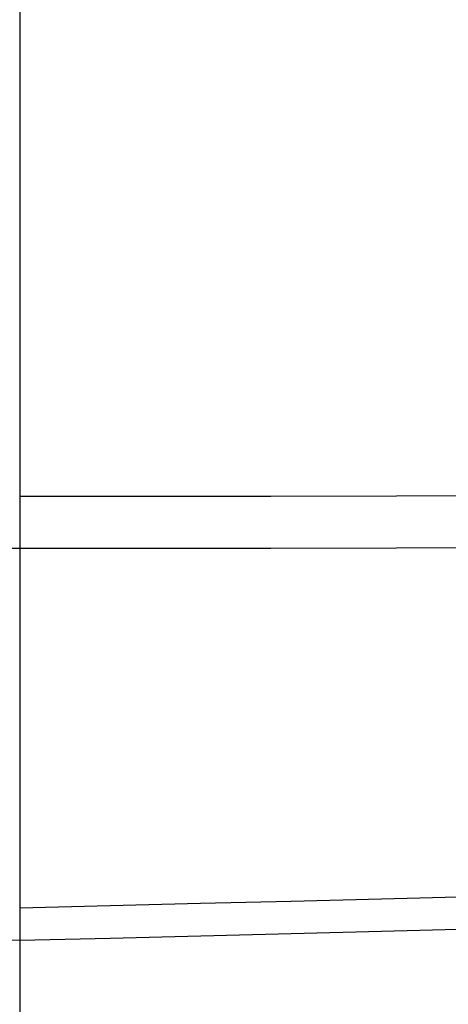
# Model space of a CAD drawing. Header units: millimetres. Extents: x -964 to -364, y -6 to 234.
# Tile 446 of 656: x -954.07129 to -954.06468, y -5.75238 to -5.73717. Entities that reach past the tile are written whole.
import ezdxf

# ---------------------------------------------------------------- set-up
doc = ezdxf.new("R2010")
doc.units = ezdxf.units.MM
doc.layers.add('Default', color=18, linetype='Continuous', true_color=0x000000)

msp = doc.modelspace()

# ---------------------------------------------------------------- linework, layer by layer
at = {"layer": 'Default', "extrusion": (-2.626305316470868e-06, -0.09550125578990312, -0.9954293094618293)}
msp.add_rational_spline([(-954.0712896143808, -5.751396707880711, 39.57128640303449), (-956.0712896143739, -5.751396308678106, 39.57129164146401), (-956.0712897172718, -3.760537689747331, 39.38028912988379), (-956.071289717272, -3.760537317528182, 39.38028909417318), (-956.0712897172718, -3.760536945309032, 39.38028905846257)], [1.000000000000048, 0.7071067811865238, 1, 0.9999999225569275, 0.999999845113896], degree=2, knots=[-2.592e-13, -2.592e-13, -2.592e-13, 3.14159265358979, 3.14159265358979, 3.141593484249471, 3.141593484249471, 3.141593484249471], dxfattribs=at)
msp.add_rational_spline([(-954.0712896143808, -5.751396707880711, 39.57128640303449), (-956.0712896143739, -5.751396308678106, 39.57129164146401), (-956.0712897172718, -3.760537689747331, 39.38028912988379), (-956.071289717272, -3.760537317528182, 39.38028909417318), (-956.0712897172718, -3.760536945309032, 39.38028905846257)], [1.000000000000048, 0.7071067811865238, 1, 0.9999999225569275, 0.999999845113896], degree=2, knots=[-2.592e-13, -2.592e-13, -2.592e-13, 3.14159265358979, 3.14159265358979, 3.141593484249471, 3.141593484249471, 3.141593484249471], dxfattribs=at)
at = {"layer": 'Default', "extrusion": (2.520474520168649e-06, -0.03191858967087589, -0.9994904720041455)}
msp.add_rational_spline([(-954.0712902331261, -5.781485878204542, 39.21515610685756), (-956.0712902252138, -5.781486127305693, 39.21515107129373), (-956.071290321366, -3.782505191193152, 39.15131389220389), (-956.0712903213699, -3.7824244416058, 39.15131131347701), (-956.0712903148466, -3.78234369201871, 39.15130873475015)], [0.9999999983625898, 0.7071067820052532, 1, 0.9999832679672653, 0.9999665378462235], degree=2, knots=[8.7814869e-09, 8.7814869e-09, 8.7814869e-09, 3.14159265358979, 3.14159265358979, 3.141772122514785, 3.141772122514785, 3.141772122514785], dxfattribs=at)
msp.add_rational_spline([(-954.0712902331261, -5.781485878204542, 39.21515610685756), (-956.0712902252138, -5.781486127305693, 39.21515107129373), (-956.071290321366, -3.782505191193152, 39.15131389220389), (-956.0712903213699, -3.7824244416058, 39.15131131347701), (-956.0712903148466, -3.78234369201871, 39.15130873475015)], [0.9999999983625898, 0.7071067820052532, 1, 0.9999832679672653, 0.9999665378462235], degree=2, knots=[8.7814869e-09, 8.7814869e-09, 8.7814869e-09, 3.14159265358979, 3.14159265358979, 3.141772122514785, 3.141772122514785, 3.141772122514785], dxfattribs=at)
at = {"layer": 'Default', "extrusion": (-2.626305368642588e-06, -0.09550125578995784, -0.995429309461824)}
msp.add_rational_spline([(-954.0712902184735, -5.773363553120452, 39.34232143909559), (-956.0712902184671, -5.773363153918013, 39.34232667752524), (-956.0712903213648, -3.782504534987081, 39.15132416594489), (-956.071290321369, -3.782424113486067, 39.15131645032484), (-956.071290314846, -3.782343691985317, 39.15130873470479)], [1.000000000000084, 0.7071067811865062, 1, 0.9999832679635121, 0.9999665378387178], degree=2, knots=[-4.486e-13, -4.486e-13, -4.486e-13, 3.14159265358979, 3.14159265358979, 3.141772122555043, 3.141772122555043, 3.141772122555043], dxfattribs=at)
msp.add_rational_spline([(-954.0712902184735, -5.773363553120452, 39.34232143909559), (-956.0712902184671, -5.773363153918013, 39.34232667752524), (-956.0712903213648, -3.782504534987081, 39.15132416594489), (-956.071290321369, -3.782424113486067, 39.15131645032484), (-956.071290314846, -3.782343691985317, 39.15130873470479)], [1.000000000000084, 0.7071067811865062, 1, 0.9999832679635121, 0.9999665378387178], degree=2, knots=[-4.486e-13, -4.486e-13, -4.486e-13, 3.14159265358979, 3.14159265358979, 3.141772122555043, 3.141772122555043, 3.141772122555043], dxfattribs=at)
at = {"layer": 'Default', "extrusion": (-4.369694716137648e-08, 0.02531081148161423, -0.9996796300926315)}
msp.add_rational_spline([(-954.0712909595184, -5.786660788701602, 8.823517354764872), (-956.0712909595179, -5.786660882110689, 8.823517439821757), (-956.071291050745, -3.787301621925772, 8.87413906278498), (-956.0712910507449, -3.787301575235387, 8.87413906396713), (-956.071291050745, -3.787301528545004, 8.874139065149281)], [0.999999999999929, 0.7071067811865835, 1, 0.999999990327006, 0.9999999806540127], degree=2, knots=[3.811e-13, 3.811e-13, 3.811e-13, 3.14159265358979, 3.14159265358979, 3.141592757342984, 3.141592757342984, 3.141592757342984], dxfattribs=at)
msp.add_rational_spline([(-954.0712909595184, -5.786660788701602, 8.823517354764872), (-956.0712909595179, -5.786660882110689, 8.823517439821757), (-956.071291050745, -3.787301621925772, 8.87413906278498), (-956.0712910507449, -3.787301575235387, 8.87413906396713), (-956.071291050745, -3.787301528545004, 8.874139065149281)], [0.999999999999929, 0.7071067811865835, 1, 0.999999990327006, 0.9999999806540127], degree=2, knots=[3.811e-13, 3.811e-13, 3.811e-13, 3.14159265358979, 3.14159265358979, 3.141592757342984, 3.141592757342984, 3.141592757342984], dxfattribs=at)
at = {"layer": 'Default', "extrusion": (-2.520474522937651e-06, 0.03191858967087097, 0.9994904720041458)}
msp.add_rational_spline([(-952.071289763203, -3.789578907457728, 38.91974428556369), (-952.0712897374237, -3.78973936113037, 38.91974940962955), (-952.071289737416, -3.789899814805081, 38.9197545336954), (-952.071289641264, -5.788880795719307, 38.98359171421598), (-954.0712896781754, -5.788881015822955, 38.983586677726)], [0.999933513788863, 0.9999667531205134, 1, 0.7071067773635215, 1.000000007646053], degree=2, knots=[9.424421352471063, 9.424421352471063, 9.424421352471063, 9.42477796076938, 9.42477796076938, 12.56637065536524, 12.56637065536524, 12.56637065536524], dxfattribs=at)
msp.add_rational_spline([(-952.071289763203, -3.789578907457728, 38.91974428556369), (-952.0712897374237, -3.78973936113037, 38.91974940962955), (-952.071289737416, -3.789899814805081, 38.9197545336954), (-952.071289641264, -5.788880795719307, 38.98359171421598), (-954.0712896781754, -5.788881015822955, 38.983586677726)], [0.999933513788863, 0.9999667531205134, 1, 0.7071067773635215, 1.000000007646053], degree=2, knots=[9.424421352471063, 9.424421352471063, 9.424421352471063, 9.42477796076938, 9.42477796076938, 12.56637065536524, 12.56637065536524, 12.56637065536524], dxfattribs=at)
at = {"layer": 'Default', "extrusion": (-4.371139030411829e-08, 1.192092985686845e-07, -0.999999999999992)}
msp.add_rational_spline([(-954.071290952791, -5.789896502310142, 8.976630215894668), (-956.0712909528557, -5.789896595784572, 8.976630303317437), (-956.0712910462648, -3.789896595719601, 8.97663054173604), (-956.0712910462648, -3.789896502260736, 8.97663054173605), (-956.0712910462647, -3.789896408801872, 8.97663054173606)], [1.000000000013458, 0.707106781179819, 1, 0.9999999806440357, 0.999999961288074], degree=2, knots=[-7.21774e-11, -7.21774e-11, -7.21774e-11, 3.14159265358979, 3.14159265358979, 3.141592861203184, 3.141592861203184, 3.141592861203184], dxfattribs=at)
msp.add_rational_spline([(-954.071290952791, -5.789896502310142, 8.976630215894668), (-956.0712909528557, -5.789896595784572, 8.976630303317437), (-956.0712910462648, -3.789896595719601, 8.97663054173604), (-956.0712910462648, -3.789896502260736, 8.97663054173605), (-956.0712910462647, -3.789896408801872, 8.97663054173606)], [1.000000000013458, 0.707106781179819, 1, 0.9999999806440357, 0.999999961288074], degree=2, knots=[-7.21774e-11, -7.21774e-11, -7.21774e-11, 3.14159265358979, 3.14159265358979, 3.141592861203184, 3.141592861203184, 3.141592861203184], dxfattribs=at)
at = {"layer": 'Default', "extrusion": (-2.635208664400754e-06, -0.1270107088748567, -0.9919013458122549)}
msp.add_open_spline([(-954.071289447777, -5.745338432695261, 39.63443305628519), (-954.2366553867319, -5.745392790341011, 39.63444045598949), (-954.488739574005, -5.714117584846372, 39.6304364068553), (-954.8140665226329, -5.609585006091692, 39.61705211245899), (-955.0552618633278, -5.495434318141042, 39.60243601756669), (-955.28289716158, -5.347457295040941, 39.58348850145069), (-955.4899724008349, -5.168416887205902, 39.56056333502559), (-955.6703796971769, -4.962913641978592, 39.5342495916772), (-955.8194844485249, -4.737009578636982, 39.50532348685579), (-955.9345039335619, -4.497651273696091, 39.47467450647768), (-956.0398340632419, -4.174796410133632, 39.43333395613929), (-956.071344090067, -3.924641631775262, 39.40130229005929), (-956.0712897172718, -3.760537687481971, 39.38028915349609)], degree=3, knots=[-3.151465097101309, -3.151465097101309, -3.151465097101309, -3.151465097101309, -2.653883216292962, -2.392889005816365, -2.124761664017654, -1.851654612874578, -1.575979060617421, -1.300285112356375, -1.027124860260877, -0.75891508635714, -0.4978173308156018, 0, 0, 0, 0], dxfattribs=at)
msp.add_open_spline([(-954.071289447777, -5.745338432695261, 39.63443305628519), (-954.2366553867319, -5.745392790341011, 39.63444045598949), (-954.488739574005, -5.714117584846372, 39.6304364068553), (-954.8140665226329, -5.609585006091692, 39.61705211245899), (-955.0552618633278, -5.495434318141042, 39.60243601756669), (-955.28289716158, -5.347457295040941, 39.58348850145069), (-955.4899724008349, -5.168416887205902, 39.56056333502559), (-955.6703796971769, -4.962913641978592, 39.5342495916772), (-955.8194844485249, -4.737009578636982, 39.50532348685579), (-955.9345039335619, -4.497651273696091, 39.47467450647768), (-956.0398340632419, -4.174796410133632, 39.43333395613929), (-956.071344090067, -3.924641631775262, 39.40130229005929), (-956.0712897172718, -3.760537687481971, 39.38028915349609)], degree=3, knots=[-3.151465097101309, -3.151465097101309, -3.151465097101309, -3.151465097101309, -2.653883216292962, -2.392889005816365, -2.124761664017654, -1.851654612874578, -1.575979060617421, -1.300285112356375, -1.027124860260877, -0.75891508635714, -0.4978173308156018, 0, 0, 0, 0], dxfattribs=at)
at = {"layer": 'Default', "extrusion": (-2.626305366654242e-06, -0.09550125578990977, -0.9954293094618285)}
msp.add_rational_spline([(-952.0712897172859, -3.760539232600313, 39.38027872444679), (-952.0712903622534, -5.75139710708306, 39.57128116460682), (-954.0712896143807, -5.751396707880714, 39.5712864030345)], [0.9999998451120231, 0.7071068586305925, 0.9999999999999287], degree=2, dxfattribs=at)
msp.add_rational_spline([(-952.0712897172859, -3.760539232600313, 39.38027872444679), (-952.0712903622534, -5.75139710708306, 39.57128116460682), (-954.0712896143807, -5.751396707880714, 39.5712864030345)], [0.9999998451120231, 0.7071068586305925, 0.9999999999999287], degree=2, dxfattribs=at)
at = {"layer": 'Default', "extrusion": (-2.635208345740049e-06, -0.1270107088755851, -0.9919013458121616)}
msp.add_open_spline([(-952.0712897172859, -3.760538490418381, 39.38027862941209), (-952.071235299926, -3.924642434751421, 39.40129176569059), (-952.1027452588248, -4.174797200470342, 39.43332359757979), (-952.208075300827, -4.497652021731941, 39.47466470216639), (-952.323094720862, -4.737010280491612, 39.50531428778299), (-952.47219941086, -4.962914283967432, 39.53424117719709), (-952.6526066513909, -5.168417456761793, 39.56055586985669), (-952.8596818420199, -5.347457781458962, 39.58348212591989), (-953.087317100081, -5.495434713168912, 39.60243083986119), (-953.328512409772, -5.609585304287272, 39.61704820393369), (-953.6538393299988, -5.714117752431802, 39.63043421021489), (-953.9059235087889, -5.745392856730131, 39.63443958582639), (-954.071289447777, -5.745338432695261, 39.63443305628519)], degree=3, knots=[-3.151465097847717, -3.151465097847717, -3.151465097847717, -3.151465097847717, -2.653647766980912, -2.392550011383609, -2.124340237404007, -1.851179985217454, -1.575486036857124, -1.299810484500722, -1.026703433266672, -0.7585760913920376, -0.497581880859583, 0, 0, 0, 0], dxfattribs=at)
msp.add_open_spline([(-952.0712897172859, -3.760538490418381, 39.38027862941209), (-952.071235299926, -3.924642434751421, 39.40129176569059), (-952.1027452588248, -4.174797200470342, 39.43332359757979), (-952.208075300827, -4.497652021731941, 39.47466470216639), (-952.323094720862, -4.737010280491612, 39.50531428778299), (-952.47219941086, -4.962914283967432, 39.53424117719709), (-952.6526066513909, -5.168417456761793, 39.56055586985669), (-952.8596818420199, -5.347457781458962, 39.58348212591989), (-953.087317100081, -5.495434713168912, 39.60243083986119), (-953.328512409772, -5.609585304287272, 39.61704820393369), (-953.6538393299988, -5.714117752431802, 39.63043421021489), (-953.9059235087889, -5.745392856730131, 39.63443958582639), (-954.071289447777, -5.745338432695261, 39.63443305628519)], degree=3, knots=[-3.151465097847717, -3.151465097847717, -3.151465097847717, -3.151465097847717, -2.653647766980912, -2.392550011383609, -2.124340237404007, -1.851179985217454, -1.575486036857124, -1.299810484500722, -1.026703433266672, -0.7585760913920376, -0.497581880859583, 0, 0, 0, 0], dxfattribs=at)
at = {"layer": 'Default', "extrusion": (-4.32128450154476e-08, 0.1512068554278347, -0.9885021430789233)}
msp.add_open_spline([(-952.0712910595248, -3.766902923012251, 8.67328602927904), (-952.0712365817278, -3.930415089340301, 8.64827428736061), (-952.102747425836, -4.179668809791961, 8.61014703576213), (-952.208078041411, -4.501357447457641, 8.560939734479), (-952.3230984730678, -4.739851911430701, 8.52445828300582), (-952.47220419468, -4.964940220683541, 8.49002751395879), (-952.6526122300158, -5.169700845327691, 8.4587061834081), (-952.859687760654, -5.348093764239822, 8.43141820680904), (-953.0873227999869, -5.495535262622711, 8.40886473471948), (-953.3285173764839, -5.609272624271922, 8.39146683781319), (-953.6538443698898, -5.713427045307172, 8.37553480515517), (-953.9059260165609, -5.744588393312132, 8.370768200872), (-954.0712909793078, -5.744534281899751, 8.37077648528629)], degree=3, knots=[-3.151172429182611, -3.151172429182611, -3.151172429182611, -3.151172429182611, -2.653444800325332, -2.392390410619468, -2.124220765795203, -1.851095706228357, -1.57543075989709, -1.2997774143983, -1.026685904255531, -0.7585682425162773, -0.4975791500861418, 0, 0, 0, 0], dxfattribs=at)
msp.add_open_spline([(-952.0712910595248, -3.766902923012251, 8.67328602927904), (-952.0712365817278, -3.930415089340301, 8.64827428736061), (-952.102747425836, -4.179668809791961, 8.61014703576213), (-952.208078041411, -4.501357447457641, 8.560939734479), (-952.3230984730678, -4.739851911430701, 8.52445828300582), (-952.47220419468, -4.964940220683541, 8.49002751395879), (-952.6526122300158, -5.169700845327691, 8.4587061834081), (-952.859687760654, -5.348093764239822, 8.43141820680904), (-953.0873227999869, -5.495535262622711, 8.40886473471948), (-953.3285173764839, -5.609272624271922, 8.39146683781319), (-953.6538443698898, -5.713427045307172, 8.37553480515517), (-953.9059260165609, -5.744588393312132, 8.370768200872), (-954.0712909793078, -5.744534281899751, 8.37077648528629)], degree=3, knots=[-3.151172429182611, -3.151172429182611, -3.151172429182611, -3.151172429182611, -2.653444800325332, -2.392390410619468, -2.124220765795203, -1.851095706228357, -1.57543075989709, -1.2997774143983, -1.026685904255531, -0.7585682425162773, -0.4975791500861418, 0, 0, 0, 0], dxfattribs=at)
at = {"layer": 'Default', "extrusion": (-4.336142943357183e-08, 0.1262696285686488, -0.9919959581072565)}
msp.add_rational_spline([(-952.071291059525, -3.76690301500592, 8.673286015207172), (-952.0712910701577, -5.750894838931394, 8.420746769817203), (-954.0712909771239, -5.750894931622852, 8.42074684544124)], [0.9999999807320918, 0.7071067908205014, 1], degree=2, dxfattribs=at)
msp.add_rational_spline([(-952.071291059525, -3.76690301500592, 8.673286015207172), (-952.0712910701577, -5.750894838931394, 8.420746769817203), (-954.0712909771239, -5.750894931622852, 8.42074684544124)], [0.9999999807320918, 0.7071067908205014, 1], degree=2, dxfattribs=at)
at = {"layer": 'Default', "extrusion": (-4.336143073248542e-08, 0.1262696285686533, -0.9919959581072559)}
msp.add_rational_spline([(-952.071291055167, -3.77959267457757, 8.77297816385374), (-952.0712910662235, -5.763584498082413, 8.520438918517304), (-954.0712909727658, -5.763584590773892, 8.52043899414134)], [0.9999999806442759, 0.7071067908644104, 1], degree=2, dxfattribs=at)
msp.add_rational_spline([(-952.071291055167, -3.77959267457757, 8.77297816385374), (-952.0712910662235, -5.763584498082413, 8.520438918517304), (-954.0712909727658, -5.763584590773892, 8.52043899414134)], [0.9999999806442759, 0.7071067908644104, 1], degree=2, dxfattribs=at)
at = {"layer": 'Default', "extrusion": (-4.348672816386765e-08, 0.1011589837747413, -0.9948702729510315)}
msp.add_open_spline([(-952.071291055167, -3.779592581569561, 8.77297817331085), (-952.0712365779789, -3.944158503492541, 8.75624501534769), (-952.102747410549, -4.195018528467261, 8.73073742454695), (-952.2080780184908, -4.518780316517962, 8.6978171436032), (-952.32309843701, -4.758811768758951, 8.67341061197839), (-952.4722041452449, -4.985350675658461, 8.65037601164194), (-952.6526121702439, -5.191430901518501, 8.62942166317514), (-952.859687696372, -5.370973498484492, 8.61116567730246), (-953.0873227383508, -5.519365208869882, 8.5960771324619), (-953.3285173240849, -5.633835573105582, 8.5844377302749), (-953.6538443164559, -5.738661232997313, 8.57377901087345), (-953.9059259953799, -5.770023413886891, 8.5705900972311), (-954.071290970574, -5.769968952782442, 8.57059564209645)], degree=3, knots=[-3.151176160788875, -3.151176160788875, -3.151176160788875, -3.151176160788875, -2.653447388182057, -2.392392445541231, -2.124222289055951, -1.851096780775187, -1.57543146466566, -1.299777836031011, -1.026686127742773, -0.7585683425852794, -0.4975791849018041, 0, 0, 0, 0], dxfattribs=at)
msp.add_open_spline([(-952.071291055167, -3.779592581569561, 8.77297817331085), (-952.0712365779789, -3.944158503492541, 8.75624501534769), (-952.102747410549, -4.195018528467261, 8.73073742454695), (-952.2080780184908, -4.518780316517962, 8.6978171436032), (-952.32309843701, -4.758811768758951, 8.67341061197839), (-952.4722041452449, -4.985350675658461, 8.65037601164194), (-952.6526121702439, -5.191430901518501, 8.62942166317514), (-952.859687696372, -5.370973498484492, 8.61116567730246), (-953.0873227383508, -5.519365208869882, 8.5960771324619), (-953.3285173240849, -5.633835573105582, 8.5844377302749), (-953.6538443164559, -5.738661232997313, 8.57377901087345), (-953.9059259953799, -5.770023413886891, 8.5705900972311), (-954.071290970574, -5.769968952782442, 8.57059564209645)], degree=3, knots=[-3.151176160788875, -3.151176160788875, -3.151176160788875, -3.151176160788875, -2.653447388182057, -2.392392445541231, -2.124222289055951, -1.851096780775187, -1.57543146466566, -1.299777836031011, -1.026686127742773, -0.7585683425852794, -0.4975791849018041, 0, 0, 0, 0], dxfattribs=at)
at = {"layer": 'Default', "extrusion": (-4.358532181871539e-08, 0.07598371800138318, -0.9971090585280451)}
msp.add_rational_spline([(-952.0712910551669, -3.779592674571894, 8.77297816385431), (-952.071291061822, -5.773810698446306, 8.621010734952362), (-954.0712909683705, -5.77381079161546, 8.621010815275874)], [0.9999999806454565, 0.7071067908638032, 1.000000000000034], degree=2, dxfattribs=at)
msp.add_rational_spline([(-952.0712910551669, -3.779592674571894, 8.77297816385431), (-952.071291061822, -5.773810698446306, 8.621010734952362), (-954.0712909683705, -5.77381079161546, 8.621010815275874)], [0.9999999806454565, 0.7071067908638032, 1.000000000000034], degree=2, dxfattribs=at)
at = {"layer": 'Default', "extrusion": (-5.294193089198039e-08, -0.06374227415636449, -0.9979663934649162)}
msp.add_open_spline([(-954.071290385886, -5.779451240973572, 39.27886821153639), (-954.2366563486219, -5.779505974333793, 39.27887171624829), (-954.4887405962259, -5.748039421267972, 39.27686189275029), (-954.8140675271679, -5.642867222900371, 39.27014433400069), (-955.0552628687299, -5.528018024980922, 39.26280867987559), (-955.2828981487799, -5.379135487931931, 39.2532992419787), (-955.4899733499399, -5.198999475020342, 39.2417935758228), (-955.6703805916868, -4.992238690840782, 39.22858732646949), (-955.8194852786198, -4.764952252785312, 39.21407005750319), (-955.9345046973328, -4.524129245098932, 39.1986881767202), (-956.0398347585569, -4.199298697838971, 39.17794055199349), (-956.0713447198, -3.947613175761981, 39.16186485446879), (-956.0712903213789, -3.782505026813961, 39.15131903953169)], degree=3, knots=[-3.151472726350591, -3.151472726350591, -3.151472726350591, -3.151472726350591, -2.653890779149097, -2.392896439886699, -2.124768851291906, -1.851661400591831, -1.575985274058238, -1.300290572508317, -1.027129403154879, -0.7589185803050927, -0.4978196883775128, 0, 0, 0, 0], dxfattribs=at)
msp.add_open_spline([(-954.071290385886, -5.779451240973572, 39.27886821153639), (-954.2366563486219, -5.779505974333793, 39.27887171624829), (-954.4887405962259, -5.748039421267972, 39.27686189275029), (-954.8140675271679, -5.642867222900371, 39.27014433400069), (-955.0552628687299, -5.528018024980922, 39.26280867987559), (-955.2828981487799, -5.379135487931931, 39.2532992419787), (-955.4899733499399, -5.198999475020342, 39.2417935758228), (-955.6703805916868, -4.992238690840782, 39.22858732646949), (-955.8194852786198, -4.764952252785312, 39.21407005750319), (-955.9345046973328, -4.524129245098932, 39.1986881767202), (-956.0398347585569, -4.199298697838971, 39.17794055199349), (-956.0713447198, -3.947613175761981, 39.16186485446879), (-956.0712903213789, -3.782505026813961, 39.15131903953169)], degree=3, knots=[-3.151472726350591, -3.151472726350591, -3.151472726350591, -3.151472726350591, -2.653890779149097, -2.392896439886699, -2.124768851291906, -1.851661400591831, -1.575985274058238, -1.300290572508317, -1.027129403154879, -0.7589185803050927, -0.4978196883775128, 0, 0, 0, 0], dxfattribs=at)
at = {"layer": 'Default', "extrusion": (-5.29422427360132e-08, -0.06374227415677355, -0.9979663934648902)}
msp.add_open_spline([(-952.0712903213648, -3.782504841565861, 39.1513188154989), (-952.0712359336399, -3.947612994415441, 39.16186463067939), (-952.1027459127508, -4.199298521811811, 39.17794033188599), (-952.2080759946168, -4.524129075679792, 39.19868796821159), (-952.323095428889, -4.764952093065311, 39.21406986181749), (-952.472200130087, -4.992238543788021, 39.22858714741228), (-952.6526073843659, -5.198999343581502, 39.2417934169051), (-952.8596825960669, -5.379135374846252, 39.25329910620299), (-953.08731788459, -5.528017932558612, 39.2628085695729), (-953.328513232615, -5.642867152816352, 39.27014425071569), (-953.653840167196, -5.748039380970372, 39.27686184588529), (-953.905924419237, -5.779505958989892, 39.27887169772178), (-954.071290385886, -5.779451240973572, 39.27886821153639)], degree=3, knots=[-3.151472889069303, -3.151472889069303, -3.151472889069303, -3.151472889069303, -2.653653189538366, -2.392554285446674, -2.124343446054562, -1.851182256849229, -1.575487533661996, -1.299811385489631, -1.026703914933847, -0.7585763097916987, -0.4975819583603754, 0, 0, 0, 0], dxfattribs=at)
msp.add_open_spline([(-952.0712903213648, -3.782504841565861, 39.1513188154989), (-952.0712359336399, -3.947612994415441, 39.16186463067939), (-952.1027459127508, -4.199298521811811, 39.17794033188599), (-952.2080759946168, -4.524129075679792, 39.19868796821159), (-952.323095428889, -4.764952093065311, 39.21406986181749), (-952.472200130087, -4.992238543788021, 39.22858714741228), (-952.6526073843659, -5.198999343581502, 39.2417934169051), (-952.8596825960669, -5.379135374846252, 39.25329910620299), (-953.08731788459, -5.528017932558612, 39.2628085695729), (-953.328513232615, -5.642867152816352, 39.27014425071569), (-953.653840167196, -5.748039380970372, 39.27686184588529), (-953.905924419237, -5.779505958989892, 39.27887169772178), (-954.071290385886, -5.779451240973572, 39.27886821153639)], degree=3, knots=[-3.151472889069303, -3.151472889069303, -3.151472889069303, -3.151472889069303, -2.653653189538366, -2.392554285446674, -2.124343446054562, -1.851182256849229, -1.575487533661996, -1.299811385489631, -1.026703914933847, -0.7585763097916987, -0.4975819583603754, 0, 0, 0, 0], dxfattribs=at)
at = {"layer": 'Default', "extrusion": (2.52047452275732e-06, -0.03191858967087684, -0.9994904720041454)}
msp.add_rational_spline([(-952.0712903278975, -3.782666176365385, 39.15132912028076), (-952.0714518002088, -5.78148562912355, 39.21516114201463), (-954.071290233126, -5.781485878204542, 39.21515610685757)], [0.9999665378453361, 0.7071235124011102, 1.00000000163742], degree=2, dxfattribs=at)
msp.add_rational_spline([(-952.0712903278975, -3.782666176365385, 39.15132912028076), (-952.0714518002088, -5.78148562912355, 39.21516114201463), (-954.071290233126, -5.781485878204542, 39.21515610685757)], [0.9999665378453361, 0.7071235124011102, 1.00000000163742], degree=2, dxfattribs=at)
at = {"layer": 'Default', "extrusion": (-2.62630536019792e-06, -0.09550125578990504, -0.995429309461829)}
msp.add_rational_spline([(-952.0712903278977, -3.782666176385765, 39.15132912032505), (-952.0714517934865, -5.773363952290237, 39.34231620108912), (-954.071290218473, -5.773363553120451, 39.34232143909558)], [0.9999665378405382, 0.7071235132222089, 0.9999999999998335], degree=2, dxfattribs=at)
msp.add_rational_spline([(-952.0712903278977, -3.782666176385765, 39.15132912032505), (-952.0714517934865, -5.773363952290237, 39.34231620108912), (-954.071290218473, -5.773363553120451, 39.34232143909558)], [0.9999665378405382, 0.7071235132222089, 0.9999999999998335], degree=2, dxfattribs=at)
at = {"layer": 'Default', "extrusion": (-4.365481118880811e-08, 0.0506635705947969, -0.9987157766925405)}
msp.add_open_spline([(-954.0712909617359, -5.785376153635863, 8.77277921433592), (-954.236655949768, -5.785430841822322, 8.7727764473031), (-954.4887376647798, -5.753947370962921, 8.77437357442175), (-954.8140646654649, -5.648716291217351, 8.77971182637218), (-955.055259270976, -5.533803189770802, 8.7855412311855), (-955.282894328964, -5.384837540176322, 8.79309807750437), (-955.4899698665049, -5.204600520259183, 8.80224127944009), (-955.670377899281, -4.997723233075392, 8.81273590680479), (-955.819483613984, -4.770308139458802, 8.82427238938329), (-955.934504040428, -4.529348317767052, 8.8364959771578), (-956.0398346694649, -4.204334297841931, 8.8529835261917), (-956.0713455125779, -3.952504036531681, 8.86575855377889), (-956.071291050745, -3.787301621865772, 8.87413906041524)], degree=3, knots=[0, 0, 0, 0, 0.4975792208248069, 0.7585684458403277, 1.026686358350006, 1.299778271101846, 1.575432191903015, 1.851097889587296, 2.124223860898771, 2.392394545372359, 2.6534500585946, 3.151180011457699, 3.151180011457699, 3.151180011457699, 3.151180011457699], dxfattribs=at)
msp.add_open_spline([(-954.0712909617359, -5.785376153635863, 8.77277921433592), (-954.236655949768, -5.785430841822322, 8.7727764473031), (-954.4887376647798, -5.753947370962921, 8.77437357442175), (-954.8140646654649, -5.648716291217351, 8.77971182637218), (-955.055259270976, -5.533803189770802, 8.7855412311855), (-955.282894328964, -5.384837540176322, 8.79309807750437), (-955.4899698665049, -5.204600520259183, 8.80224127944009), (-955.670377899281, -4.997723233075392, 8.81273590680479), (-955.819483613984, -4.770308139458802, 8.82427238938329), (-955.934504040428, -4.529348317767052, 8.8364959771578), (-956.0398346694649, -4.204334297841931, 8.8529835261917), (-956.0713455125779, -3.952504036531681, 8.86575855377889), (-956.071291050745, -3.787301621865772, 8.87413906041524)], degree=3, knots=[0, 0, 0, 0, 0.4975792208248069, 0.7585684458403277, 1.026686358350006, 1.299778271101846, 1.575432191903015, 1.851097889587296, 2.124223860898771, 2.392394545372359, 2.6534500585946, 3.151180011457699, 3.151180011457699, 3.151180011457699, 3.151180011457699], dxfattribs=at)
at = {"layer": 'Default', "extrusion": (-4.358532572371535e-08, 0.0759837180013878, -0.9971090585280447)}
msp.add_rational_spline([(-952.071291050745, -3.787301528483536, 8.874138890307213), (-952.0712910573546, -5.781519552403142, 8.722171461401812), (-954.0712909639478, -5.781519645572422, 8.722171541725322)], [0.9999999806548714, 0.7071067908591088, 1.000000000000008], degree=2, dxfattribs=at)
msp.add_rational_spline([(-952.071291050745, -3.787301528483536, 8.874138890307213), (-952.0712910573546, -5.781519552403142, 8.722171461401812), (-954.0712909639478, -5.781519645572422, 8.722171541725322)], [0.9999999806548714, 0.7071067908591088, 1.000000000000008], degree=2, dxfattribs=at)
at = {"layer": 'Default', "extrusion": (-4.365504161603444e-08, 0.0506635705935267, -0.9987157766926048)}
msp.add_open_spline([(-952.071291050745, -3.787301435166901, 8.87413889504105), (-952.0712365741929, -3.952503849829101, 8.86575838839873), (-952.1027473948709, -4.204334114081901, 8.85298336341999), (-952.2080779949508, -4.529348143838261, 8.83649582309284), (-952.3230983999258, -4.770307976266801, 8.82427224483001), (-952.4722040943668, -4.997723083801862, 8.81273577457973), (-952.6526121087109, -5.204600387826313, 8.80224116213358), (-952.859687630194, -5.384837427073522, 8.79309797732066), (-953.0873226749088, -5.533803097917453, 8.78554114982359), (-953.3285172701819, -5.648716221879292, 8.77971176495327), (-953.6538442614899, -5.753947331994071, 8.77437353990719), (-953.905925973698, -5.785430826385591, 8.77277643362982), (-954.0712909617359, -5.785376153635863, 8.77277921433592)], degree=3, knots=[0, 0, 0, 0, 0.4977299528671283, 0.7587854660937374, 1.026956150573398, 1.300082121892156, 1.575747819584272, 1.851401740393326, 2.124493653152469, 2.392611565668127, 2.653600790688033, 3.151180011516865, 3.151180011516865, 3.151180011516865, 3.151180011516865], dxfattribs=at)
msp.add_open_spline([(-952.071291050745, -3.787301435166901, 8.87413889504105), (-952.0712365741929, -3.952503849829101, 8.86575838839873), (-952.1027473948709, -4.204334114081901, 8.85298336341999), (-952.2080779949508, -4.529348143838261, 8.83649582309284), (-952.3230983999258, -4.770307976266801, 8.82427224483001), (-952.4722040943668, -4.997723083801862, 8.81273577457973), (-952.6526121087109, -5.204600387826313, 8.80224116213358), (-952.859687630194, -5.384837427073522, 8.79309797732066), (-953.0873226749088, -5.533803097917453, 8.78554114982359), (-953.3285172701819, -5.648716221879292, 8.77971176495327), (-953.6538442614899, -5.753947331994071, 8.77437353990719), (-953.905925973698, -5.785430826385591, 8.77277643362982), (-954.0712909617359, -5.785376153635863, 8.77277921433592)], degree=3, knots=[0, 0, 0, 0, 0.4977299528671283, 0.7587854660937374, 1.026956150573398, 1.300082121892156, 1.575747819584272, 1.851401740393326, 2.124493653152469, 2.392611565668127, 2.653600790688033, 3.151180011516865, 3.151180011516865, 3.151180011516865, 3.151180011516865], dxfattribs=at)
at = {"layer": 'Default', "extrusion": (-4.369695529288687e-08, 0.02531081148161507, -0.9996796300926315)}
msp.add_rational_spline([(-952.071291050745, -3.787301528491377, 8.874138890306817), (-952.0712910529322, -5.786660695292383, 8.823517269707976), (-954.071290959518, -5.7866607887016, 8.823517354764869)], [0.9999999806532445, 0.7071067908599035, 1.000000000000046], degree=2, dxfattribs=at)
msp.add_rational_spline([(-952.071291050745, -3.787301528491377, 8.874138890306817), (-952.0712910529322, -5.786660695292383, 8.823517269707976), (-954.071290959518, -5.7866607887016, 8.823517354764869)], [0.9999999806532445, 0.7071067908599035, 1.000000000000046], degree=2, dxfattribs=at)
at = {"layer": 'Default'}
for points, knots in [([(-954.071290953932, -5.789896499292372, 8.95131546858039), (-954.2366546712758, -5.789951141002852, 8.9513147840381), (-954.4887330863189, -5.758438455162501, 8.95171366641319), (-954.8140601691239, -5.653106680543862, 8.95304691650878), (-955.055253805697, -5.538084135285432, 8.95450282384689), (-955.282888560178, -5.388976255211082, 8.95639016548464), (-955.4899645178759, -5.208566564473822, 8.95867370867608), (-955.670373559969, -5.001490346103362, 8.96129478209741), (-955.819480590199, -4.773855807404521, 8.96417607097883), (-955.934502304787, -4.532662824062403, 8.96722897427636), (-956.0398336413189, -4.207335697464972, 8.97134680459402), (-956.0713456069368, -3.955259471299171, 8.97453745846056), (-956.0712910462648, -3.789896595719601, 8.97663053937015)], [-3.150799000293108, -3.150799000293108, -3.150799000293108, -3.150799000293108, -2.653223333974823, -2.392240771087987, -2.124135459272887, -1.851063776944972, -1.575438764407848, -1.299810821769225, -1.026730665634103, -0.758612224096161, -0.4976131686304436, 0, 0, 0, 0]), ([(-954.071290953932, -5.789896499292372, 8.95131546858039), (-954.2366546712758, -5.789951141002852, 8.9513147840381), (-954.4887330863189, -5.758438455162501, 8.95171366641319), (-954.8140601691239, -5.653106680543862, 8.95304691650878), (-955.055253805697, -5.538084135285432, 8.95450282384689), (-955.282888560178, -5.388976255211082, 8.95639016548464), (-955.4899645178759, -5.208566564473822, 8.95867370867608), (-955.670373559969, -5.001490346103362, 8.96129478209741), (-955.819480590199, -4.773855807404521, 8.96417607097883), (-955.934502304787, -4.532662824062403, 8.96722897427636), (-956.0398336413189, -4.207335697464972, 8.97134680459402), (-956.0713456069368, -3.955259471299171, 8.97453745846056), (-956.0712910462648, -3.789896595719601, 8.97663053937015)], [-3.150799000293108, -3.150799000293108, -3.150799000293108, -3.150799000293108, -2.653223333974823, -2.392240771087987, -2.124135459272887, -1.851063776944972, -1.575438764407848, -1.299810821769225, -1.026730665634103, -0.758612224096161, -0.4976131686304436, 0, 0, 0, 0]), ([(-954.0712885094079, -5.689070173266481, 39.98519429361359), (-954.0712885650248, -5.692405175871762, 39.96440478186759), (-954.071288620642, -5.695740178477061, 39.94361527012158), (-954.071288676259, -5.699075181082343, 39.92282575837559), (-954.0712888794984, -5.711262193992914, 39.84685518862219), (-954.0712890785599, -5.723198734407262, 39.77244599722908), (-954.071289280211, -5.735290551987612, 39.69706884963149), (-954.071289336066, -5.738639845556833, 39.67619025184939), (-954.0712893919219, -5.741989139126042, 39.65531165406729), (-954.071289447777, -5.745338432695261, 39.63443305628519)], [0, 0, 0, 0, 0.0631659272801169, 0.0631659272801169, 0.0631659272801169, 0.2918091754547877, 0.2918091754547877, 0.2918091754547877, 0.3552457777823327, 0.3552457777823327, 0.3552457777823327, 0.3552457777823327]), ([(-954.0712885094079, -5.689070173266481, 39.98519429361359), (-954.0712885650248, -5.692405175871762, 39.96440478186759), (-954.071288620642, -5.695740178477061, 39.94361527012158), (-954.071288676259, -5.699075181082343, 39.92282575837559), (-954.0712888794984, -5.711262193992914, 39.84685518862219), (-954.0712890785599, -5.723198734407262, 39.77244599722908), (-954.071289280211, -5.735290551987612, 39.69706884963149), (-954.071289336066, -5.738639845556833, 39.67619025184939), (-954.0712893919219, -5.741989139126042, 39.65531165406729), (-954.071289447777, -5.745338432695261, 39.63443305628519)], [0, 0, 0, 0, 0.0631659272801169, 0.0631659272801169, 0.0631659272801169, 0.2918091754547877, 0.2918091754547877, 0.2918091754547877, 0.3552457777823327, 0.3552457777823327, 0.3552457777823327, 0.3552457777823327]), ([(-954.071289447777, -5.745338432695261, 39.63443305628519), (-954.0712895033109, -5.747357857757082, 39.61338417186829), (-954.0712895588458, -5.749377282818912, 39.59233528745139), (-954.0712896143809, -5.751396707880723, 39.57128640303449), (-954.0712898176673, -5.758788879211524, 39.49423627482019), (-954.0712900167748, -5.766029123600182, 39.41876971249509), (-954.0712902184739, -5.773363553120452, 39.34232143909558), (-954.071290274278, -5.775392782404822, 39.32117036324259), (-954.0712903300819, -5.777422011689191, 39.30001928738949), (-954.071290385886, -5.779451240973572, 39.27886821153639)], [0, 0, 0, 0, 0.0634366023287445, 0.0634366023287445, 0.0634366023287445, 0.2934528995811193, 0.2934528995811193, 0.2934528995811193, 0.3571974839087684, 0.3571974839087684, 0.3571974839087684, 0.3571974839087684]), ([(-954.071289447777, -5.745338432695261, 39.63443305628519), (-954.0712895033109, -5.747357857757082, 39.61338417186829), (-954.0712895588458, -5.749377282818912, 39.59233528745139), (-954.0712896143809, -5.751396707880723, 39.57128640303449), (-954.0712898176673, -5.758788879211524, 39.49423627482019), (-954.0712900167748, -5.766029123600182, 39.41876971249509), (-954.0712902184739, -5.773363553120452, 39.34232143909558), (-954.071290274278, -5.775392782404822, 39.32117036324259), (-954.0712903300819, -5.777422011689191, 39.30001928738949), (-954.071290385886, -5.779451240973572, 39.27886821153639)], [0, 0, 0, 0, 0.0634366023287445, 0.0634366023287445, 0.0634366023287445, 0.2934528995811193, 0.2934528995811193, 0.2934528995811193, 0.3571974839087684, 0.3571974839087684, 0.3571974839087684, 0.3571974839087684])]:
    msp.add_open_spline(points, degree=3, knots=knots, dxfattribs=at)
at = {"layer": 'Default', "extrusion": (-4.296116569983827e-08, -0.0159612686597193, -0.9998726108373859)}
msp.add_open_spline([(-954.071289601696, -5.789900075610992, 38.9516761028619), (-954.2366535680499, -5.789954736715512, 38.95167698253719), (-954.4887326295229, -5.758441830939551, 38.95117394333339), (-954.8140596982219, -5.653109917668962, 38.9494925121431), (-955.0552535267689, -5.538087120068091, 38.94765637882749), (-955.2828883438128, -5.388978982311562, 38.94527613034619), (-955.4899642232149, -5.208569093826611, 38.94239620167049), (-955.670373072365, -5.001492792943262, 38.93909058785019), (-955.8194798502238, -4.773858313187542, 38.93545679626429), (-955.934501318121, -4.532665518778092, 38.93160656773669), (-956.0398325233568, -4.207338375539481, 38.92641327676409), (-956.0713442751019, -3.955262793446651, 38.92238931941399), (-956.0712897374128, -3.789900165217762, 38.91974958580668)], degree=3, knots=[0, 0, 0, 0, 0.4975763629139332, 0.7585602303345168, 1.026668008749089, 1.299743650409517, 1.575374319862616, 1.851009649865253, 2.12409876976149, 2.392227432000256, 2.653237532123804, 3.150873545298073, 3.150873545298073, 3.150873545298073, 3.150873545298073], dxfattribs=at)
msp.add_open_spline([(-954.071289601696, -5.789900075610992, 38.9516761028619), (-954.2366535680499, -5.789954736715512, 38.95167698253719), (-954.4887326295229, -5.758441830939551, 38.95117394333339), (-954.8140596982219, -5.653109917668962, 38.9494925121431), (-955.0552535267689, -5.538087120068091, 38.94765637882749), (-955.2828883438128, -5.388978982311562, 38.94527613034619), (-955.4899642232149, -5.208569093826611, 38.94239620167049), (-955.670373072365, -5.001492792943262, 38.93909058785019), (-955.8194798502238, -4.773858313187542, 38.93545679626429), (-955.934501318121, -4.532665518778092, 38.93160656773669), (-956.0398325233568, -4.207338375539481, 38.92641327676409), (-956.0713442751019, -3.955262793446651, 38.92238931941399), (-956.0712897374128, -3.789900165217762, 38.91974958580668)], degree=3, knots=[0, 0, 0, 0, 0.4975763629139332, 0.7585602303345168, 1.026668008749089, 1.299743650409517, 1.575374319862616, 1.851009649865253, 2.12409876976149, 2.392227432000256, 2.653237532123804, 3.150873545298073, 3.150873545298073, 3.150873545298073, 3.150873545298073], dxfattribs=at)
at = {"layer": 'Default', "extrusion": (-4.36969492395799e-08, 0.02531081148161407, -0.9996796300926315)}
msp.add_rational_spline([(-954.0712909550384, -5.78925576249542, 8.926008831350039), (-956.0712909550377, -5.789255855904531, 8.926008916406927), (-956.0712910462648, -3.789896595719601, 8.97663053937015)], [0.9999999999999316, 0.7071067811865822, 1], degree=2, dxfattribs=at)
msp.add_rational_spline([(-954.0712909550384, -5.78925576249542, 8.926008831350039), (-956.0712909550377, -5.789255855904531, 8.926008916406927), (-956.0712910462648, -3.789896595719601, 8.97663053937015)], [0.9999999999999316, 0.7071067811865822, 1], degree=2, dxfattribs=at)
at = {"layer": 'Default', "extrusion": (-4.371140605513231e-08, 1.19209299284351e-07, -0.999999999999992)}
msp.add_rational_spline([(-954.0712896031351, -5.789900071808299, 38.91974925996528), (-956.0712896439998, -5.789900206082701, 38.91974934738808), (-956.0712897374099, -3.789900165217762, 38.91974958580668)], [1.000000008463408, 0.7071067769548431, 1], degree=2, dxfattribs=at)
msp.add_rational_spline([(-954.0712896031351, -5.789900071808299, 38.91974925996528), (-956.0712896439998, -5.789900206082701, 38.91974934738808), (-956.0712897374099, -3.789900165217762, 38.91974958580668)], [1.000000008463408, 0.7071067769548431, 1], degree=2, dxfattribs=at)
at = {"layer": 'Default', "extrusion": (4.369695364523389e-08, -0.0253108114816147, 0.9996796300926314)}
msp.add_rational_spline([(-952.0712910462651, -3.78989640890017, 8.976630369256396), (-952.0712909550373, -5.789255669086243, 8.926008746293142), (-954.0712909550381, -5.789255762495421, 8.926008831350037)], [1.000000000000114, 0.7071067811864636, 1.000000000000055], degree=2, dxfattribs=at)
msp.add_rational_spline([(-952.0712910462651, -3.78989640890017, 8.976630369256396), (-952.0712909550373, -5.789255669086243, 8.926008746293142), (-954.0712909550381, -5.789255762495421, 8.926008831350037)], [1.000000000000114, 0.7071067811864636, 1.000000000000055], degree=2, dxfattribs=at)
at = {"layer": 'Default', "extrusion": (-4.310523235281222e-08, 0.01265647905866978, -0.9999199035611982)}
msp.add_open_spline([(-952.0712910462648, -3.789896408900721, 8.97663036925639), (-952.071236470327, -3.95525928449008, 8.97453728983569), (-952.102748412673, -4.207335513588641, 8.97134663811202), (-952.2080797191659, -4.532662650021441, 8.96722881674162), (-952.3231014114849, -4.773855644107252, 8.964175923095), (-952.4722084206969, -5.001490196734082, 8.96129464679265), (-952.6526174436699, -5.208566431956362, 8.95867358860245), (-952.85969338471, -5.388976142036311, 8.95639006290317), (-953.0873281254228, -5.538084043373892, 8.95450274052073), (-953.3285217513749, -5.653106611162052, 8.95304685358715), (-953.653848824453, -5.758438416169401, 8.95171363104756), (-953.9059272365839, -5.789951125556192, 8.951314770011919), (-954.071290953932, -5.789896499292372, 8.95131546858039)], degree=3, knots=[-3.150799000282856, -3.150799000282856, -3.150799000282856, -3.150799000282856, -2.653185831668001, -2.392186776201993, -2.124068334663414, -1.850988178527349, -1.575360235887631, -1.299735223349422, -1.026663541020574, -0.7585582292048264, -0.4975756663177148, 0, 0, 0, 0], dxfattribs=at)
msp.add_open_spline([(-952.0712910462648, -3.789896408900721, 8.97663036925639), (-952.071236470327, -3.95525928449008, 8.97453728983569), (-952.102748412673, -4.207335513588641, 8.97134663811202), (-952.2080797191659, -4.532662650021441, 8.96722881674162), (-952.3231014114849, -4.773855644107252, 8.964175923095), (-952.4722084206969, -5.001490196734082, 8.96129464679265), (-952.6526174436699, -5.208566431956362, 8.95867358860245), (-952.85969338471, -5.388976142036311, 8.95639006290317), (-953.0873281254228, -5.538084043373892, 8.95450274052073), (-953.3285217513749, -5.653106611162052, 8.95304685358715), (-953.653848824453, -5.758438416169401, 8.95171363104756), (-953.9059272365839, -5.789951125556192, 8.951314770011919), (-954.071290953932, -5.789896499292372, 8.95131546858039)], degree=3, knots=[-3.150799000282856, -3.150799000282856, -3.150799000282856, -3.150799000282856, -2.653185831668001, -2.392186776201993, -2.124068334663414, -1.850988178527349, -1.575360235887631, -1.299735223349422, -1.026663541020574, -0.7585582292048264, -0.4975756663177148, 0, 0, 0, 0], dxfattribs=at)
at = {"layer": 'Default', "extrusion": (-4.371138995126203e-08, 1.192092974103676e-07, -0.999999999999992)}
msp.add_rational_spline([(-952.0712910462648, -3.789896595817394, 8.976630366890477), (-952.0712911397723, -5.789896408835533, 8.976630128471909), (-954.0712909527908, -5.789896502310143, 8.97663021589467)], [0.9999999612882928, 0.7071068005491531, 0.9999999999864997], degree=2, dxfattribs=at)
msp.add_rational_spline([(-952.0712910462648, -3.789896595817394, 8.976630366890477), (-952.0712911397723, -5.789896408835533, 8.976630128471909), (-954.0712909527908, -5.789896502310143, 8.97663021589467)], [0.9999999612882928, 0.7071068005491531, 0.9999999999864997], degree=2, dxfattribs=at)
at = {"layer": 'Default', "extrusion": (-4.37114007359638e-08, 1.192092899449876e-07, -0.999999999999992)}
msp.add_rational_spline([(-952.0712897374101, -3.789899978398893, 38.91974941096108), (-952.0712896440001, -5.78989993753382, 38.9197491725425), (-954.0712896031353, -5.7899000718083, 38.91974925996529)], [0.9999999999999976, 0.7071067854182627, 0.9999999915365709], degree=2, dxfattribs=at)
msp.add_rational_spline([(-952.0712897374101, -3.789899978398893, 38.91974941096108), (-952.0712896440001, -5.78989993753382, 38.9197491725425), (-954.0712896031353, -5.7899000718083, 38.91974925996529)], [0.9999999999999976, 0.7071067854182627, 0.9999999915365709], degree=2, dxfattribs=at)
at = {"layer": 'Default', "extrusion": (-4.296177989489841e-08, -0.01596126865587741, -0.9998726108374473)}
msp.add_open_spline([(-952.071289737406, -3.789899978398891, 38.91974941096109), (-952.0712351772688, -3.955262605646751, 38.92238914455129), (-952.1027468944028, -4.207338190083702, 38.92641310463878), (-952.2080780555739, -4.532665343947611, 38.93160640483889), (-952.3230994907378, -4.773858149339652, 38.93545664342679), (-952.4722062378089, -5.001492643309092, 38.93909044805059), (-952.6526150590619, -5.208568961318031, 38.9423960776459), (-952.8596909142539, -5.388978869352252, 38.94527602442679), (-953.0873257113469, -5.538087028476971, 38.9476562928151), (-953.328519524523, -5.653109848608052, 38.9494924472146), (-953.653846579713, -5.758441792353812, 38.95117390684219), (-953.9059256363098, -5.789954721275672, 38.95167696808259), (-954.071289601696, -5.789900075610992, 38.9516761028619)], degree=3, knots=[-3.150873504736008, -3.150873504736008, -3.150873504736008, -3.150873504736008, -2.65323749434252, -2.392227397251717, -2.124098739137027, -1.851009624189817, -1.575374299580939, -1.2997436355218, -1.026667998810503, -0.7585602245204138, -0.4975763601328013, 0, 0, 0, 0], dxfattribs=at)
msp.add_open_spline([(-952.071289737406, -3.789899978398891, 38.91974941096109), (-952.0712351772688, -3.955262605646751, 38.92238914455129), (-952.1027468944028, -4.207338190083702, 38.92641310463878), (-952.2080780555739, -4.532665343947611, 38.93160640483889), (-952.3230994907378, -4.773858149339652, 38.93545664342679), (-952.4722062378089, -5.001492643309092, 38.93909044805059), (-952.6526150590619, -5.208568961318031, 38.9423960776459), (-952.8596909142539, -5.388978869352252, 38.94527602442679), (-953.0873257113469, -5.538087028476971, 38.9476562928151), (-953.328519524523, -5.653109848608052, 38.9494924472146), (-953.653846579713, -5.758441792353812, 38.95117390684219), (-953.9059256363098, -5.789954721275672, 38.95167696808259), (-954.071289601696, -5.789900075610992, 38.9516761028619)], degree=3, knots=[-3.150873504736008, -3.150873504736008, -3.150873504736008, -3.150873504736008, -2.65323749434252, -2.392227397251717, -2.124098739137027, -1.851009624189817, -1.575374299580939, -1.2997436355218, -1.026667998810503, -0.7585602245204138, -0.4975763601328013, 0, 0, 0, 0], dxfattribs=at)
at = {"layer": 'Default', "extrusion": (2.520474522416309e-06, -0.03191858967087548, -0.9994904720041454)}
msp.add_rational_spline([(-954.0712896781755, -5.788881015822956, 38.98358667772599), (-956.0709685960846, -5.788881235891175, 38.98358164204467), (-956.0712897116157, -3.790221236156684, 38.91975471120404)], [0.999999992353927, 0.707140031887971, 0.9999335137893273], degree=2, dxfattribs=at)
msp.add_rational_spline([(-954.0712896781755, -5.788881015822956, 38.98358667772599), (-956.0709685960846, -5.788881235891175, 38.98358164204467), (-956.0712897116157, -3.790221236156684, 38.91975471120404)], [0.999999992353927, 0.707140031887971, 0.9999335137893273], degree=2, dxfattribs=at)

doc.saveas('drawing.dxf')
